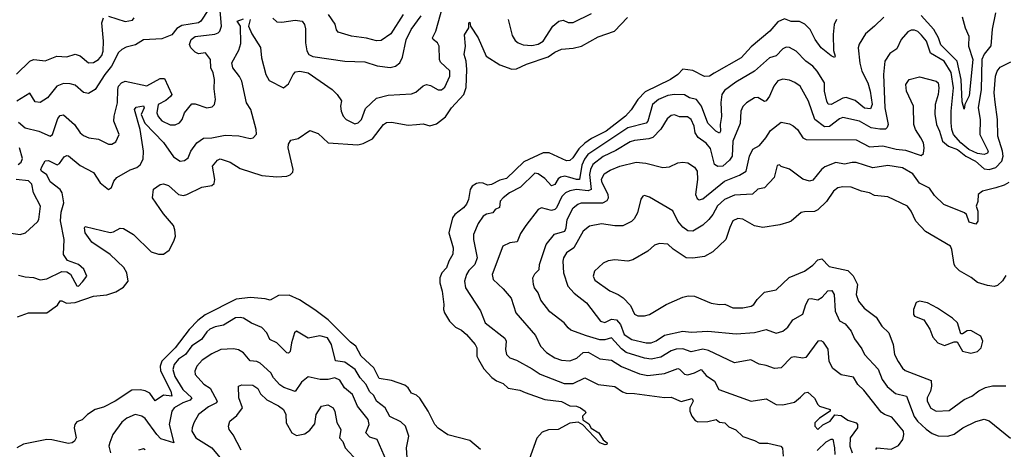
# Model space of a CAD drawing. Extents: x 1552033 to 1694788, y 811965 to 917215.
# Tile 434 of 632: x 1653121 to 1659035, y 856847 to 859424. Entities that reach past the tile are written whole.
import ezdxf

# ---------------------------------------------------------------- set-up
doc = ezdxf.new("R2010")
doc.units = 0

msp = doc.modelspace()

# ---------------------------------------------------------------- linework, layer by layer
at = {"layer": '0CON20XD'}
for points in [[(1653115, 858809.1), (1653155, 858774.7), (1653235.8, 858755.8), (1653305, 858724.4), (1653317.8, 858735), (1653349.6, 858830.4), (1653365, 858849.4), (1653385, 858852.5), (1653451.2, 858795), (1653485, 858745.6), (1653505, 858728.5), (1653537.5, 858715), (1653595, 858706.5), (1653655, 858677.5), (1653675, 858677.5), (1653699.3, 858690.7), (1653719.5, 858735), (1653686.2, 858815), (1653687.9, 858845), (1653709.6, 858925), (1653710.4, 859005), (1653715.6, 859025), (1653732, 859045), (1653755, 859054.4), (1653885, 859027.9), (1653965, 859070.5), (1653990.5, 859070.5), (1654034.8, 858975), (1654027.8, 858962.2), (1653999.9, 858940.1), (1653953.8, 858915), (1653945.8, 858865), (1653952.8, 858842.8), (1653975, 858817.7), (1654025, 858793.9), (1654055, 858792.9), (1654081.1, 858805), (1654096.5, 858825), (1654111.1, 858865), (1654155, 858920), (1654175, 858919.2), (1654245, 858896), (1654277.9, 858902.1), (1654292, 858915), (1654297.5, 858945), (1654289.1, 859009.1), (1654291.8, 859065), (1654283.8, 859105), (1654270, 859135), (1654267.3, 859185), (1654236.7, 859225), (1654195, 859219.3), (1654175, 859228.9), (1654149.5, 859255), (1654141, 859275), (1654151.7, 859305), (1654175, 859323), (1654293.5, 859336.5), (1654314.3, 859345), (1654324, 859356), (1654333.8, 859385), (1654321.2, 859525)], [(1654505.3, 859425), (1654495.8, 859385), (1654515, 859339.4), (1654567, 859257), (1654573.7, 859195), (1654599.1, 859095), (1654619.2, 859059.2), (1654705, 859015.8), (1654735, 859040), (1654763.1, 859095), (1654778.3, 859111.7), (1654804.6, 859115.4), (1654854, 859105), (1654998, 859005), (1655027.5, 858975), (1655055, 858937.5), (1655047.3, 858905), (1655052, 858875), (1655064.6, 858845), (1655082.2, 858825), (1655135, 858799.5), (1655155, 858805.5), (1655175, 858825.6), (1655199.2, 858890.9), (1655265, 858954), (1655335, 858970.3), (1655475, 858978.2), (1655501.1, 858988.9), (1655545, 859026.7), (1655565, 859034.4), (1655588.6, 859028.6), (1655635, 859003.3), (1655655, 859003.3), (1655675, 859019.2), (1655705.4, 859085), (1655705, 859117.5), (1655649.8, 859169.8), (1655643.6, 859185), (1655640.5, 859265), (1655630.6, 859285), (1655604.3, 859304.3), (1655601.8, 859315), (1655620, 859355), (1655663.1, 859505)], [(1654254.5, 859485), (1654210, 859415), (1654194.7, 859405.3), (1654095, 859389.2), (1654065, 859371.1), (1654035, 859332.9), (1653975, 859309.5), (1653866, 859304), (1653817.2, 859272.8), (1653761.2, 859258.8), (1653735, 859245.5), (1653715, 859226.7), (1653672.9, 859145), (1653631.9, 859095), (1653575, 859004.3), (1653535, 858980.8), (1653505, 858987.5), (1653455, 859031.5), (1653425, 859040), (1653385, 859040.5), (1653345, 859024.5), (1653287.7, 858955), (1653245, 858927.9), (1653215, 858931.5), (1653183.1, 858983.1), (1653105, 858935.4)], [(1653655, 859444.4), (1653755, 859413.8), (1653798.3, 859421.7), (1653809.5, 859435)], [(1654642.6, 859432.6), (1654665, 859412), (1654695, 859410), (1654775, 859421.5), (1654818.8, 859415), (1654832.5, 859395), (1654838.9, 859368.9), (1654838.2, 859285), (1654846.8, 859236.8), (1654857.5, 859215), (1654882.3, 859202.3), (1655075, 859175.5), (1655195, 859171.8), (1655268, 859148), (1655347, 859137), (1655378.8, 859145), (1655405.6, 859165), (1655421.2, 859198.8), (1655442.8, 859302.8), (1655471.9, 859365), (1655533.2, 859446.8)], [(1655424.8, 859455.2), (1655351.1, 859338.9), (1655291.9, 859298.1), (1655265, 859297.2), (1655205, 859313.2), (1655114.7, 859324.7), (1655035, 859350), (1655025, 859362.5), (1655017.2, 859397.2), (1654975.5, 859455)], [(1658982.5, 859465), (1658962.9, 859367.1), (1658953.3, 859266.7), (1658913.3, 859216.7), (1658899.4, 859185), (1658897, 859005), (1658877.2, 858895), (1658890, 858825), (1658888.6, 858735), (1658938.9, 858635), (1658935, 858622.9), (1658914.5, 858615.5), (1658875, 858622), (1658821.7, 858645), (1658773.2, 858685), (1658731, 858735), (1658720.7, 858765), (1658716.7, 858805), (1658715.2, 858875.2), (1658729.6, 859015), (1658716.7, 859106.7), (1658674.1, 859175), (1658592.4, 859222.4), (1658567.7, 859295), (1658538.3, 859331.7), (1658515, 859353.5), (1658495, 859361.2), (1658475, 859360.9), (1658455, 859351.9), (1658415, 859304.3), (1658390.4, 859249.6), (1658348.1, 859221.9), (1658317.1, 859175), (1658309.3, 859095), (1658316.7, 858895), (1658336.8, 858795), (1658332.5, 858777.5), (1658322.2, 858767.8), (1658286.7, 858766.7), (1658235, 858775.8), (1658165, 858815.7), (1658065, 858837.9), (1658045, 858829.6), (1657985, 858783), (1657955, 858781.5), (1657898.1, 858825), (1657860, 858935), (1657809.1, 859025), (1657777.9, 859047.9), (1657745, 859061.2), (1657705, 859067.1), (1657675, 859056.2), (1657650.8, 859025), (1657625.2, 858965), (1657605, 858936.5), (1657595, 858933.3), (1657555, 858958.1), (1657535, 858955.5), (1657485.8, 858925), (1657465, 858902.5), (1657453.6, 858875), (1657448.1, 858801.9), (1657404.8, 858695.2), (1657401.1, 858605), (1657385, 858580.4), (1657345, 858545.2), (1657315, 858542.4), (1657295, 858554.5), (1657270.7, 858650.7), (1657245, 858683.5), (1657196.6, 858716.6), (1657179, 858745), (1657172.5, 858785), (1657154.8, 858824.8), (1657131.9, 858841.9), (1657085, 858840.9), (1657055, 858853.5), (1657035, 858848.5), (1657011.2, 858828.8), (1656972.5, 858767.5), (1656925, 858717.5), (1656901.1, 858708.9), (1656815, 858699.8), (1656788.4, 858691.6), (1656701.7, 858638.3), (1656626.7, 858603.3), (1656563.5, 858555), (1656549.1, 858525), (1656543.4, 858495), (1656552.9, 858405), (1656535, 858396.3), (1656465.2, 858404.8), (1656425, 858397.5), (1656400, 858385), (1656377, 858363), (1656345.4, 858294.6), (1656335, 858284.6), (1656315, 858278.2), (1656255, 858295.6), (1656235.4, 858284.6), (1656160.6, 858189.4), (1656129.4, 858140.6), (1656108.7, 858091.3), (1656065, 858085.6), (1656023.1, 858065), (1655958.9, 857895), (1655965.7, 857865), (1656025, 857810), (1656072.6, 857752.6), (1656100.6, 857665), (1656218.5, 857528.5), (1656248.5, 857465), (1656285, 857428.2), (1656335, 857396.2), (1656375, 857380.4), (1656425, 857377.5), (1656467.2, 857392.8), (1656505, 857426.9), (1656535, 857429.2), (1656605, 857389.7), (1656675, 857382), (1656735, 857342.4), (1656845, 857299.7), (1656895, 857288.4), (1656995, 857300.8), (1657075, 857330.4), (1657085, 857327.9), (1657115, 857297.9), (1657135, 857293.9), (1657175.3, 857304.7), (1657215, 857326.2), (1657245, 857288.5), (1657295.3, 857255.2), (1657321.4, 857205), (1657515, 857134.4), (1657605, 857148.5), (1657665, 857115.9), (1657705, 857112.5), (1657775, 857129.1), (1657811.2, 857158.8), (1657838, 857185), (1657855, 857190), (1657895, 857154.2), (1657914.4, 857115), (1657925, 857105.6), (1657988.8, 857085), (1657990, 857075), (1657925, 857034), (1657897.5, 857005), (1657896.7, 856985), (1657915, 856965.6), (1657946.2, 856993.8), (1657988.9, 857015), (1658017.3, 857052.7), (1658055, 857050), (1658095, 857021.1), (1658145.5, 857005), (1658153.8, 856995), (1658152.8, 856975), (1658108.8, 856915), (1658107.7, 856865), (1658120.5, 856825)], [(1656054.5, 859425), (1656079.1, 859329.1), (1656098.1, 859298.1), (1656115, 859284.4), (1656145, 859273.1), (1656198.3, 859268.3), (1656235, 859276.9), (1656265, 859295.6), (1656323.6, 859385), (1656358.8, 859415), (1656385, 859420.4), (1656415, 859407.3), (1656445, 859407.3), (1656555, 859461.5)], [(1658781.5, 859441.5), (1658799.6, 859375), (1658822.7, 859325), (1658821.1, 859265), (1658845.8, 859185), (1658825, 858968), (1658798.2, 858915), (1658795, 858886.7), (1658781.9, 858931.9), (1658776.9, 859065), (1658752.5, 859175), (1658653.4, 859273.4), (1658639.1, 859315), (1658611.9, 859365), (1658535, 859449.4)], [(1653102.7, 859097.3), (1653182.5, 859175), (1653205, 859184.4), (1653225, 859183.3), (1653275, 859177.5), (1653345, 859205.4), (1653405, 859201.2), (1653455, 859217.3), (1653485, 859207.5), (1653535, 859165.5), (1653565, 859167.9), (1653595, 859185.4), (1653615, 859210), (1653622.1, 859235), (1653624.1, 859295), (1653614.1, 859405), (1653625, 859434.2)], [(1653108.3, 857641.7), (1653175, 857664.3), (1653284, 857666), (1653348, 857712), (1653365, 857736.7), (1653375, 857737.8), (1653403.4, 857723.4), (1653455, 857726.3), (1653565, 857765.9), (1653645, 857772.9), (1653699.6, 857790.4), (1653745, 857818.6), (1653772.5, 857855), (1653765.7, 857905), (1653746.4, 857936.4), (1653664.4, 858015), (1653555, 858089.1), (1653515.7, 858145), (1653510, 858175), (1653515, 858182.5), (1653665, 858147.1), (1653685, 858150.8), (1653725, 858174), (1653745, 858170.8), (1653805, 858134.2), (1653911.4, 858031.4), (1653955, 858016.7), (1653985, 858018.2), (1654019.1, 858040.9), (1654047.3, 858095), (1654056.7, 858125), (1654053.5, 858163.5), (1654045, 858188.6), (1653985, 858260), (1653920, 858355), (1653925, 858407.5), (1653964.3, 858435.7), (1653985, 858440), (1654015, 858429.2), (1654075, 858375.8), (1654105, 858370), (1654125, 858374.4), (1654215, 858419.6), (1654275, 858428.9), (1654288.9, 858441.1), (1654293.3, 858465), (1654280, 858545), (1654309.1, 858580.9), (1654325, 858590), (1654385, 858569.5), (1654445, 858530.5), (1654575, 858490), (1654665, 858481.8), (1654725, 858485.4), (1654745, 858492.7), (1654761.2, 858508.8), (1654764.6, 858525), (1654733.5, 858655), (1654735, 858677.5), (1654749.3, 858700.7), (1654795, 858711.2), (1654865, 858759.2), (1654915, 858740.8), (1654975, 858684.4), (1655152.9, 858672.9), (1655185, 858681.9), (1655240.3, 858709.7), (1655305.7, 858795), (1655325, 858807.3), (1655355, 858809.5), (1655455, 858792.1), (1655504.5, 858795.5), (1655545, 858800), (1655585, 858786.7), (1655625, 858800), (1655678.2, 858841.9), (1655715, 858896.1), (1655789.2, 858975), (1655802.4, 859017.6), (1655807.1, 859125), (1655804, 859175), (1655791.5, 859215), (1655799.4, 859265), (1655793.9, 859333.9), (1655820, 859375), (1655820, 859405), (1655825, 859410), (1655830, 859385), (1655874.2, 859315), (1655922.5, 859205), (1656005, 859153.1), (1656076.7, 859126.7), (1656105, 859130), (1656165, 859157.3), (1656295, 859200.5), (1656335, 859228.9), (1656375, 859246.8), (1656445, 859252.2), (1656495.3, 859264.8), (1656595, 859321.2), (1656694.2, 859355.8), (1656773, 859437)], [(1653115, 857892.2), (1653155, 857880.5), (1653205, 857877.3), (1653245, 857863.3), (1653285, 857870), (1653375, 857913.1), (1653405, 857910.6), (1653427.1, 857897.1), (1653465, 857828), (1653475, 857825.7), (1653498.9, 857851.1), (1653525.7, 857885), (1653506.6, 857926.6), (1653475, 857954.3), (1653408.3, 857978.3), (1653384.2, 858015), (1653387.7, 858105), (1653367.2, 858217.2), (1653371.5, 858268.5), (1653386.8, 858325), (1653377.1, 858385), (1653364.2, 858405), (1653305, 858452.1), (1653285, 858492.7), (1653251.9, 858515), (1653248.5, 858525), (1653255, 858540.8), (1653275, 858578), (1653295, 858579.4), (1653346.9, 858553.1), (1653359.7, 858560.3), (1653388.8, 858601.2), (1653405, 858609.4), (1653415, 858606.9), (1653485, 858549.2), (1653565, 858507.5), (1653605, 858444.4), (1653655, 858406), (1653672.9, 858417.1), (1653687.8, 858455), (1653705, 858476.7), (1653785, 858522.2), (1653825, 858537.3), (1653845, 858553.5), (1653863.8, 858586.2), (1653864.8, 858634.8), (1653844.8, 858765), (1653810.2, 858885), (1653821.7, 858898.3), (1653865, 858907.1), (1653868.3, 858895), (1653851.6, 858855), (1653873.3, 858803.3), (1653985, 858687.1), (1654045, 858601.4), (1654085, 858574.5), (1654111.7, 858578.3), (1654134.3, 858595), (1654150, 858635), (1654185, 858684.5), (1654225, 858713.9), (1654275.8, 858715.8), (1654355, 858730.2), (1654438.1, 858728.1), (1654505, 858711.4), (1654524.3, 858715.7), (1654542.9, 858737.1), (1654541.8, 858765), (1654509, 858885), (1654482.9, 858925), (1654455.2, 859055.2), (1654442.4, 859082.4), (1654401.1, 859135), (1654396, 859165), (1654438.4, 859241.6), (1654448.9, 859281.1), (1654447.2, 859385), (1654427.5, 859415), (1654465, 859429.2)], [(1658027.1, 859425), (1658012.7, 859395), (1658007.6, 859335), (1658009.5, 859239.5), (1658020, 859205), (1658015, 859197.5), (1657995, 859206.7), (1657935, 859255.6), (1657899.7, 859305), (1657868.7, 859365), (1657837.6, 859397.6), (1657805, 859413.3), (1657755, 859413.1), (1657715, 859429.2), (1657675, 859412), (1657627.5, 859355), (1657515, 859261.3), (1657455, 859195.3), (1657292.9, 859102.9), (1657265, 859085.5), (1657235, 859082.9), (1657165, 859120), (1657105, 859127.5), (1657074.5, 859095), (1657031.1, 859065), (1656879.1, 858990.9), (1656834.1, 858945), (1656795, 858883.1), (1656760.4, 858845), (1656644.6, 858755), (1656555, 858710.2), (1656516.4, 858683.6), (1656480.3, 858649.7), (1656443.8, 858595), (1656425, 858578.2), (1656405, 858576.2), (1656302, 858625), (1656265, 858625.2), (1656149.6, 858570.4), (1656045, 858471.2), (1656005, 858462), (1655955, 858435.6), (1655931.7, 858431.7), (1655905, 858444), (1655884.7, 858445.3), (1655865, 858441.1), (1655840, 858425), (1655826.9, 858405), (1655817.7, 858345), (1655805, 858317.5), (1655787.1, 858295), (1655735, 858255.5), (1655720.7, 858235), (1655699.8, 858145), (1655724.3, 858054.3), (1655723.1, 858016.9), (1655698.6, 857975), (1655684.2, 857935), (1655657.2, 857905), (1655644.7, 857874.8), (1655645.3, 857845.3), (1655659.2, 857795), (1655669.6, 857715), (1655666.4, 857685), (1655672.1, 857665), (1655702.9, 857615), (1655739.8, 857579.8), (1655775, 857562), (1655805, 857536), (1655856.7, 857475), (1655866.2, 857455), (1655867.8, 857405), (1655876.5, 857385), (1655909.2, 857329.2), (1655958.1, 857278.1), (1655985, 857257.3), (1656025, 857240.6), (1656055, 857213.1), (1656125, 857201.4), (1656157.1, 857187.1), (1656274.7, 857144.7), (1656375, 857132.5), (1656425, 857106.9), (1656465, 857105.7), (1656488.8, 857095), (1656517.5, 857075), (1656522.5, 857065), (1656502.5, 857045), (1656503.8, 857023.8), (1656539.5, 856999.5), (1656554, 856974), (1656600, 856945), (1656625, 856902.5), (1656650, 856885), (1656647.5, 856875), (1656637.5, 856872.5), (1656606.7, 856885), (1656504.3, 856994.3), (1656475, 857009.2), (1656425, 857003.6), (1656355, 856966.2), (1656296.6, 856963.4), (1656260.5, 856949.5), (1656227.6, 856912.4), (1656180.5, 856785)], [(1658311.8, 859438.2), (1658255, 859385.7), (1658200.9, 859339.1), (1658162.6, 859277.4), (1658157.5, 859255), (1658167.1, 859162.9), (1658178.6, 859115), (1658214.8, 859044.8), (1658230.3, 858995), (1658242.5, 858915), (1658231.1, 858888.9), (1658195, 858893.8), (1658138.8, 858938.8), (1658085, 858956.5), (1658065, 858954.1), (1657995, 858915.6), (1657977.8, 858917.8), (1657968.5, 858935), (1657955.2, 858995.2), (1657956.1, 859046.1), (1657910.6, 859115), (1657885.4, 859145), (1657843.5, 859175), (1657785, 859234.4), (1657745, 859257.8), (1657725, 859258.5), (1657705, 859250), (1657665, 859207.8), (1657625, 859195.6), (1657534.4, 859115), (1657421.7, 859048.3), (1657355, 859000), (1657339.3, 858975), (1657331.9, 858928.1), (1657336.7, 858843.3), (1657329, 858795), (1657330.9, 858755), (1657325, 858742.7), (1657301.8, 858755), (1657254.1, 858804.1), (1657215.5, 858905.5), (1657185.9, 858945.9), (1657145, 858954.6), (1657115, 858973.2), (1657055, 858974.8), (1657015, 858968.4), (1656957.3, 858945), (1656921.6, 858915), (1656894.1, 858815), (1656885, 858802.4), (1656775, 858774.8), (1656534.1, 858615.9), (1656512.8, 858587.2), (1656498.7, 858551.3), (1656483.9, 858466.1), (1656465, 858464.6), (1656425, 858478), (1656395, 858484.8), (1656370, 858480), (1656355, 858468.9), (1656334.8, 858435.2), (1656315, 858427.6), (1656275, 858470.8), (1656235, 858499.1), (1656215, 858503.6), (1656130.1, 858419.9), (1656063.6, 858385), (1656025, 858355.4), (1656008.2, 858335), (1656002.7, 858297.3), (1655976.7, 858285), (1655962.5, 858265), (1655925, 858257.7), (1655905, 858244.5), (1655875, 858201.4), (1655846.9, 858135), (1655846.1, 858105), (1655868.3, 857995), (1655855, 857955.5), (1655819.9, 857920.1), (1655804.7, 857895), (1655793.4, 857855), (1655799.2, 857815), (1655888.2, 857678.2), (1655918.1, 857605), (1656035, 857514), (1656042.5, 857495), (1656038.9, 857445), (1656045.7, 857415), (1656065, 857394.4), (1656105, 857380.9), (1656199.9, 857329.9), (1656246.8, 857296.8), (1656390.8, 857240.9), (1656445, 857240.7), (1656515, 857276.2), (1656595, 857235.4), (1656695, 857222.9), (1656741.5, 857191.5), (1656765, 857182.7), (1656815, 857181.3), (1656995, 857156.9), (1657035, 857158.4), (1657095, 857133.8), (1657161.1, 857151.1), (1657166.5, 857135), (1657146.2, 857095), (1657145.5, 857075), (1657157.8, 857045), (1657179.2, 857019.2), (1657195, 857011.8), (1657255, 857012.8), (1657304.6, 857024.6), (1657325, 857008.6), (1657356, 857005), (1657381.3, 856981.3), (1657423, 856963), (1657465, 856923.8), (1657535, 856899.2), (1657565, 856884), (1657615, 856883.1), (1657692.5, 856865), (1657703.8, 856853.8), (1657706.2, 856805)], [(1657563.6, 857356.4), (1657513.4, 857383.4), (1657415, 857364.4), (1657258.4, 857438.4), (1657225, 857447.4), (1657155, 857432), (1657105, 857449.7), (1657065, 857447.6), (1657035, 857436.8), (1656971.3, 857398.7), (1656915, 857387.7), (1656875, 857392.9), (1656765, 857427.8), (1656735, 857449.5), (1656675, 857515.2), (1656635, 857504.2), (1656605, 857503.2), (1656525, 857526.4), (1656432.2, 857562.2), (1656415, 857574.3), (1656392.5, 857605), (1656305, 857671.9), (1656252, 857742), (1656236.2, 857785), (1656214.4, 857815), (1656207.8, 857835), (1656204.4, 857875), (1656215, 857900), (1656240.8, 857925), (1656244, 857955), (1656284.3, 858075.7), (1656333.8, 858136.2), (1656395.2, 858154.8), (1656403.9, 858175), (1656409, 858225), (1656445.4, 858295), (1656473.3, 858316.7), (1656495, 858324.7), (1656624.7, 858325.3), (1656650.8, 858339.2), (1656657.9, 858355), (1656655.3, 858375), (1656620.6, 858445), (1656616.4, 858465), (1656631.7, 858498.3), (1656668.2, 858521.8), (1656725, 858544.2), (1656825, 858568.8), (1656883.1, 858563.1), (1656985, 858536.7), (1657025, 858540.6), (1657075, 858564.3), (1657105, 858569.2), (1657135, 858565.7), (1657175, 858540), (1657190.6, 858515), (1657191.9, 858465), (1657180.9, 858375), (1657190.3, 858350.3), (1657202.3, 858342.3), (1657225, 858350), (1657355, 858455.9), (1657445, 858492), (1657485, 858514.6), (1657504.8, 858605.2), (1657525, 858646.4), (1657565, 858669.1), (1657603.8, 858715), (1657630.6, 858759.4), (1657695, 858810), (1657745, 858799.5), (1657767.7, 858787.7), (1657792.5, 858765), (1657824.7, 858714.7), (1657845, 858704.4), (1658145, 858703.2), (1658225, 858660.7), (1658305, 858667.1), (1658385, 858647.4), (1658441.5, 858641.5), (1658535, 858610), (1658548.9, 858621.1), (1658554.7, 858655), (1658550.4, 858685), (1658534.7, 858715), (1658502.7, 858765), (1658491.4, 858795), (1658489.2, 858905), (1658447.8, 858995), (1658444.4, 859035), (1658463.9, 859066.1), (1658525, 859081.8), (1658625.4, 859055.4), (1658638.9, 859045), (1658642.7, 859015), (1658638.2, 858975), (1658619.6, 858915), (1658617, 858857), (1658627.1, 858795), (1658646.9, 858755), (1658664.7, 858695), (1658700.7, 858665), (1658755, 858646.1), (1658805, 858606), (1658862.3, 858575), (1658915, 858529.8), (1658945, 858524.2), (1658985, 858536.3), (1659019.7, 858575), (1659027.9, 858605), (1659024.8, 858635), (1658996.6, 858725), (1658993.7, 858825), (1658980.9, 858929.1), (1658974.8, 858985.2), (1658982.4, 859085), (1658992.9, 859115), (1659011.2, 859138.8), (1659075, 859171.8)], [(1653111.5, 858555), (1653130.1, 858569.9), (1653138.4, 858591.6), (1653119.5, 858655)], [(1659062.2, 858447.7), (1659035, 858430.7), (1658984.5, 858414.5), (1658903.3, 858395), (1658877.5, 858375), (1658876.1, 858333.9), (1658866.7, 858305), (1658876.2, 858275), (1658876, 858215), (1658863.3, 858196.7), (1658825, 858210), (1658808, 858255), (1658796.2, 858265), (1658672.5, 858315), (1658615, 858369.1), (1658585, 858413.5), (1658525, 858443.9), (1658485, 858499.7), (1658424, 858535), (1658335, 858550), (1658245, 858535.4), (1658145, 858567.3), (1658121.9, 858568.1), (1658075, 858556.4), (1658023.4, 858566.6), (1657958.1, 858541.9), (1657936.9, 858525), (1657885, 858461.9), (1657865, 858454.6), (1657825, 858467.8), (1657745, 858528), (1657694, 858544), (1657685, 858552.5), (1657671.7, 858548.3), (1657652.8, 858477.2), (1657595, 858414.4), (1657555, 858406.7), (1657523.2, 858376.8), (1657415, 858370.2), (1657354.8, 858345.2), (1657313, 858307), (1657284.7, 858255.3), (1657260.4, 858225), (1657225, 858190.6), (1657165, 858154.3), (1657135, 858156.4), (1657105, 858178.7), (1657074.7, 858215), (1657045, 858277.5), (1656905, 858360), (1656875, 858368.8), (1656864.3, 858365.7), (1656852.1, 858347.9), (1656831.1, 858265), (1656811.5, 858228.5), (1656796.5, 858213.5), (1656745, 858187.8), (1656695, 858187.8), (1656615, 858199.1), (1656544.7, 858185.3), (1656505, 858155.8), (1656450.4, 858055), (1656405, 858024.5), (1656387.3, 857995), (1656382.8, 857975), (1656386.9, 857905), (1656412.9, 857825), (1656452.3, 857782.3), (1656525, 857724.4), (1656610.6, 857615), (1656635, 857608.2), (1656675, 857627.3), (1656705, 857624.1), (1656730, 857595), (1656752.8, 857535), (1656798.1, 857505), (1656885, 857484.8), (1656913.3, 857485), (1656945, 857497.8), (1656995, 857531.8), (1657105, 857554.7), (1657155, 857548.8), (1657255, 857555.3), (1657425, 857538.7), (1657535, 857548), (1657605, 857565.6), (1657665, 857542.9), (1657705, 857554.3), (1657735, 857580), (1657765, 857624.2), (1657825, 857656.9), (1657843.2, 857715), (1657861.3, 857748.7), (1657875, 857752.1), (1657915, 857743.9), (1657940.8, 857759.2), (1657975, 857796.7), (1657998.3, 857798.3), (1658013.3, 857775), (1658020, 857675), (1658045, 857616.9), (1658079.6, 857599.6), (1658114.7, 857554.7), (1658135, 857510), (1658179.7, 857449.7), (1658195.6, 857415), (1658278.2, 857328.2), (1658302, 857265), (1658332.6, 857222.6), (1658381, 857181), (1658448.1, 857165), (1658493.4, 857043.5), (1658514.4, 857014.4), (1658565, 856967.8), (1658602.3, 856942.3), (1658637.5, 856927.5), (1658695, 856924.6), (1658735, 856936.7), (1658786.7, 856975), (1658865, 857012.7), (1658915, 857026.9), (1658945, 857017.8), (1659073.3, 856913.3)], [(1653025, 858148.5), (1653125, 858134.3), (1653155.5, 858144.5), (1653228.6, 858211.4), (1653235.5, 858225), (1653246.7, 858305), (1653204.8, 858385), (1653195, 858436.7), (1653175, 858456.5), (1653100, 858465)], [(1659045, 857890), (1659025, 857858), (1658995, 857828.8), (1658975, 857824.2), (1658935, 857830), (1658875, 857846.9), (1658836.7, 857876.7), (1658766.7, 857916.7), (1658741.9, 857941.9), (1658734.5, 857955), (1658720.5, 858045), (1658711.1, 858065), (1658562.5, 858152.5), (1658504.6, 858215), (1658476.2, 858275), (1658454.4, 858305), (1658335, 858361.9), (1658255, 858369.4), (1658225, 858385.6), (1658177.5, 858395), (1658115, 858418.4), (1658065, 858422.1), (1658034.8, 858415.2), (1658010, 858395), (1657967.2, 858332.8), (1657915, 858282.2), (1657895, 858272.5), (1657835, 858272.1), (1657815, 858266.4), (1657755, 858215.8), (1657740.3, 858209.7), (1657686.9, 858193.1), (1657585, 858177.9), (1657535, 858186.9), (1657465, 858226.7), (1657435, 858231.9), (1657405, 858217.1), (1657386.6, 858176.6), (1657363.1, 858105), (1657285, 858031.9), (1657235, 858002.5), (1657165, 857993.3), (1657125, 857995.7), (1657046.7, 858046.7), (1657015, 858076.7), (1656965, 858081.5), (1656935, 858072.2), (1656894, 858036), (1656805, 857983.5), (1656775, 857975.5), (1656695, 857984.2), (1656655, 857977.5), (1656625, 857964), (1656574.2, 857915), (1656566, 857885), (1656575, 857862), (1656665, 857796.5), (1656715.2, 857775.2), (1656745.6, 857755), (1656790, 857710), (1656815, 857656.7), (1656835, 857647.5), (1656875, 857647.5), (1656904.4, 857655.6), (1657003.3, 857715), (1657105, 857760), (1657137.3, 857767.3), (1657175, 857764.4), (1657275, 857723.3), (1657325, 857714.7), (1657357.6, 857717.6), (1657405, 857695.5), (1657465.4, 857694.6), (1657515, 857704.6), (1657531.4, 857715), (1657550, 857745), (1657595, 857789.4), (1657665, 857803.5), (1657742.9, 857877.1), (1657835, 857915.6), (1657885, 857951.1), (1657916, 857984), (1657939.5, 857989.5), (1657983.2, 857943.2), (1658095, 857918.8), (1658127.4, 857887.4), (1658153.6, 857835), (1658146.4, 857775), (1658159.1, 857735), (1658192.6, 857692.6), (1658265, 857639.5), (1658299.5, 857585), (1658342.1, 857545), (1658366.9, 857475), (1658376.5, 857415), (1658397.1, 857372.9), (1658423, 857333), (1658440, 857320), (1658595, 857260), (1658598.8, 857225), (1658591.2, 857195), (1658571, 857155), (1658571.3, 857135), (1658593.6, 857093.6), (1658625, 857076.1), (1658705, 857080), (1658795, 857144.4), (1658840.8, 857165), (1658882.4, 857197.6), (1658923.1, 857216.9), (1658965, 857227.1), (1659045, 857227.8)], [(1655888.2, 856845), (1655825, 856900), (1655693, 856933), (1655635, 856972.5), (1655615.8, 856995), (1655575.8, 857075), (1655525, 857152.3), (1655505, 857171.8), (1655475, 857182.9), (1655454.3, 857214.3), (1655435, 857231.1), (1655355, 857258.8), (1655280.4, 857270.4), (1655249.3, 857335), (1655172.2, 857405), (1655141.1, 857465), (1655109.1, 857489.1), (1654974, 857624), (1654895, 857683.8), (1654802.6, 857742.6), (1654740.5, 857770.5), (1654675, 857768.4), (1654625, 857741.1), (1654595, 857749.2), (1654507.1, 857757.1), (1654422.1, 857747.9), (1654235, 857653.2), (1654190.9, 857619.1), (1654139, 857565), (1654055.2, 857455), (1653974.6, 857375.4), (1653964.8, 857345), (1653967, 857317), (1654028.5, 857195), (1654035, 857164.4), (1653985, 857172.2), (1653935, 857136.9), (1653903, 857183), (1653875, 857197.1), (1653845, 857202.5), (1653795, 857202.2), (1653695, 857134.7), (1653625, 857100), (1653574.5, 857085), (1653529.5, 857055), (1653497.4, 857022.6), (1653465, 857010.5), (1653453.1, 856995), (1653448.9, 856975), (1653460, 856915), (1653450.8, 856895), (1653436.2, 856885), (1653415, 856880.9), (1653315, 856903.9), (1653284.4, 856905.6), (1653145, 856877.3), (1653104.1, 856855.9)], [(1658835, 857424.2), (1658875, 857434), (1658895.7, 857454.3), (1658906, 857495), (1658894, 857525), (1658835, 857558.6), (1658812.7, 857557.3), (1658785, 857540), (1658775, 857540), (1658753.8, 857605), (1658725, 857632.5), (1658633.2, 857693.2), (1658574.3, 857724.3), (1658525, 857735.8), (1658505, 857726.7), (1658490.6, 857685), (1658488.9, 857655), (1658495, 857644.5), (1658552.7, 857622.7), (1658588.1, 857568.1), (1658605, 857520), (1658636.7, 857485), (1658675, 857468.8), (1658735, 857491.2), (1658751.7, 857491.7), (1658783.3, 857435), (1658835, 857424.2)], [(1654465, 857632.5), (1654445, 857638), (1654418, 857635), (1654345, 857591.3), (1654295, 857581.4), (1654263.6, 857566.4), (1654245, 857550.9), (1654214.4, 857505.6), (1654155, 857466.9), (1654116.4, 857415), (1654075, 857387.6), (1654049.2, 857355), (1654041.7, 857325), (1654054, 857284), (1654101.6, 857205), (1654154.7, 857155), (1654145, 857140.4), (1654101.2, 857125), (1654048.8, 857095), (1654034.8, 857075.2), (1654019.8, 856995), (1654048, 856885), (1653969.9, 856909.9), (1653945, 856934.6), (1653875, 857030.4), (1653854.7, 857044.7), (1653815.5, 857054.5), (1653765, 857032.5), (1653735, 857009.1), (1653680, 856935), (1653662.6, 856887.4), (1653656.2, 856865), (1653666.8, 856825)], [(1655449.2, 856795), (1655444.6, 856855.4), (1655457.7, 856925), (1655438.6, 856985), (1655411.2, 857011.2), (1655343.9, 857043.9), (1655315.8, 857095.8), (1655265, 857135.4), (1655249.4, 857169.4), (1655223, 857193), (1655202.8, 857235), (1655166.4, 857275), (1655135.4, 857325.4), (1655075, 857369.8), (1655017.5, 857377.5), (1654993.4, 857475), (1654969.5, 857515), (1654925, 857527.8), (1654853.8, 857513.8), (1654785, 857556.2), (1654772.5, 857545), (1654753.9, 857485), (1654745.8, 857434.2), (1654735, 857422.9), (1654725, 857424.4), (1654665.4, 857485.4), (1654624.2, 857505), (1654606.7, 857545), (1654576.3, 857576.3), (1654513.3, 857603.3), (1654465, 857632.5)], [(1658263.8, 856845), (1658270, 856855), (1658355, 856846.9), (1658400.6, 856869.4), (1658425.5, 856905), (1658431.8, 856935), (1658429.2, 856955), (1658359.5, 857039.5), (1658315.8, 857055), (1658295, 857069.4), (1658191.2, 857201.2), (1658155.5, 857235), (1658129.6, 857279.6), (1658055, 857293.6), (1658005, 857330.5), (1657984, 857374), (1657977.9, 857447.9), (1657950.2, 857490.2), (1657935, 857497.3), (1657915, 857495.6), (1657842.4, 857397.6), (1657825, 857392.7), (1657775, 857401.5), (1657755, 857396.5), (1657694.4, 857335.6), (1657655, 857330.8), (1657605, 857350), (1657563.6, 857356.4)], [(1655339.1, 856745), (1655268.1, 856905), (1655225, 856920), (1655200.4, 856945), (1655221.1, 856995), (1655213.6, 857025), (1655151.2, 857105), (1655121.2, 857175), (1655072.3, 857215), (1655045, 857260.6), (1655015, 857274.6), (1654974.1, 857265.9), (1654925.5, 857265.5), (1654855, 857281.9), (1654815, 857250), (1654775, 857193.5), (1654707.7, 857217.7), (1654684.1, 857234.1), (1654645, 857274.5), (1654629.3, 857305), (1654565, 857362.5), (1654545, 857373.9), (1654505, 857377.3), (1654465, 857424.4), (1654435, 857443.5), (1654405, 857449.5), (1654330, 857445), (1654275, 857420), (1654218.3, 857381.7), (1654185.5, 857345), (1654173.1, 857315), (1654174.4, 857295), (1654227.8, 857237.8), (1654265, 857213.5), (1654308.5, 857135), (1654304.4, 857125), (1654255, 857100.7), (1654195.5, 857055), (1654167.3, 857005), (1654156.5, 856975), (1654156.2, 856955), (1654180, 856915), (1654275.5, 856855.5), (1654332.8, 856785)], [(1654451.8, 856841.8), (1654403.4, 856933.4), (1654380, 856965), (1654375.7, 856985), (1654384.3, 857015), (1654425, 857050), (1654458.7, 857095), (1654436.9, 857155), (1654436.2, 857225), (1654455, 857234.2), (1654522.2, 857232.2), (1654550.9, 857210.9), (1654568.5, 857178.5), (1654605, 857143.8), (1654675, 857107.8), (1654705, 857084.4), (1654720, 857055), (1654722.2, 857005), (1654755, 856946), (1654785, 856928.8), (1654835, 856938.8), (1654865, 856961.2), (1654895, 857000), (1654902.1, 857055), (1654935, 857104.4), (1654972.8, 857112.8), (1655005, 857094.3), (1655015, 857073.3), (1655026.6, 857006.6), (1655051.2, 856965), (1655042.1, 856915), (1655062.8, 856892.8), (1655075.5, 856855), (1655150.4, 856775)], [(1657911, 856839), (1657965, 856890.5), (1657995, 856908.1), (1658005, 856906.7), (1658016.1, 856855), (1658017.1, 856815)], [(1653875, 856844.3), (1653865, 856848.6), (1653835, 856841.4)]]:
    msp.add_lwpolyline(points, dxfattribs=at)

doc.saveas('drawing.dxf')
